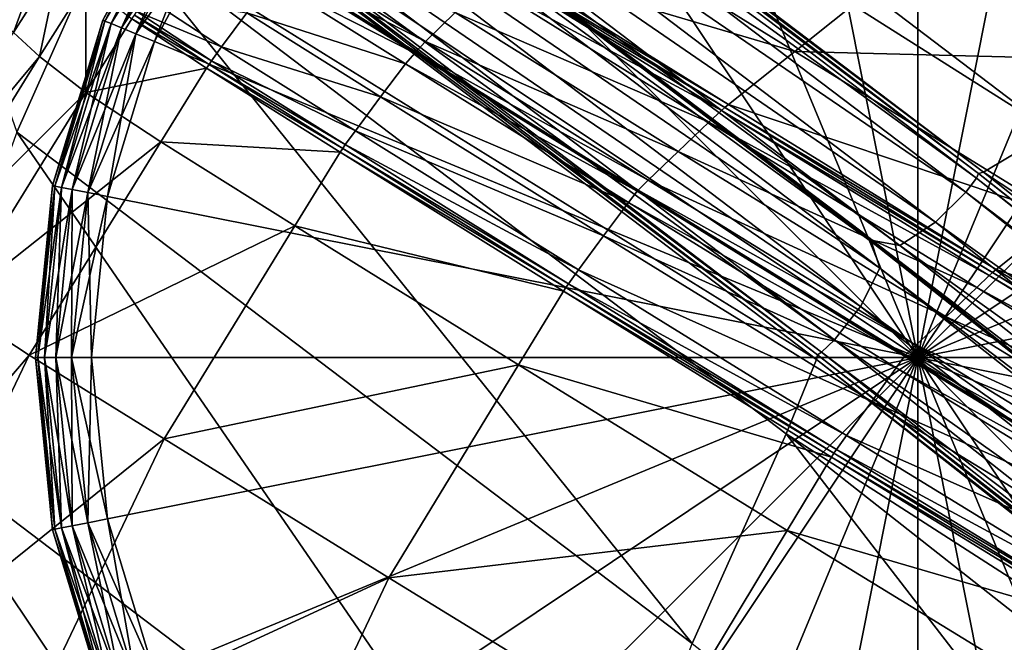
# Model space of a CAD drawing. Header units: millimetres. Extents: x 2387 to 13955, y -4964 to 364.
# Tile 926 of 1056: x 4483 to 4524, y 174 to 199. Entities that reach past the tile are written whole.
import ezdxf

# ---------------------------------------------------------------- set-up
doc = ezdxf.new("R2010")
doc.units = ezdxf.units.MM
doc.header["$MEASUREMENT"] = 0
doc.layers.add('Predefinito', color=7, linetype='Continuous', true_color=0x000000)

# ---------------------------------------------------------------- blocks, each defined once
blk = doc.blocks.new('Blocco 08')
at = {"layer": 'Predefinito'}
for points in [[(-412.093, -87.426, 608.329), (-440.015, -66.204, 730.512), (-442.827, -67.959, 730.401)], [(-440.015, -66.204, 730.512), (-412.093, -87.426, 608.329), (-404.108, -82.313, 608.412)], [(-415.125, -89.174, 608.239), (-443.024, -68.016, 730.372), (-443.107, -68.204, 730.392)], [(-414.925, -89.12, 608.263), (-442.827, -67.959, 730.401), (-443.024, -68.016, 730.372)], [(-443.024, -68.016, 730.372), (-415.125, -89.174, 608.239), (-414.925, -89.12, 608.263)], [(-442.827, -67.959, 730.401), (-414.925, -89.12, 608.263), (-412.093, -87.426, 608.329)], [(-415.21, -89.363, 608.259), (-443.107, -68.204, 730.392), (-443.534, -68.784, 730.414)], [(-443.107, -68.204, 730.392), (-415.21, -89.363, 608.259), (-415.125, -89.174, 608.239)], [(-415.645, -89.942, 608.284), (-443.534, -68.784, 730.414), (-444.768, -70.019, 730.387)], [(-443.534, -68.784, 730.414), (-415.645, -89.942, 608.284), (-415.21, -89.363, 608.259)], [(-416.895, -91.17, 608.276), (-444.768, -70.019, 730.387), (-446.229, -70.999, 730.255)], [(-444.768, -70.019, 730.387), (-416.895, -91.17, 608.276), (-415.645, -89.942, 608.284)], [(-419.488, -91.932, 607.928), (-447.339, -70.814, 729.963), (-447.817, -70.442, 729.777)], [(-447.817, -70.442, 729.777), (-419.965, -91.549, 607.766), (-419.488, -91.932, 607.928)], [(-419.965, -91.549, 607.766), (-447.817, -70.442, 729.777), (-447.379, -70.86, 729.96)], [(-419.528, -91.977, 607.927), (-447.379, -70.86, 729.96), (-447.036, -71.928, 730.227)], [(-447.379, -70.86, 729.96), (-419.528, -91.977, 607.927), (-419.965, -91.549, 607.766)], [(-447.339, -70.814, 729.963), (-419.488, -91.932, 607.928), (-418.372, -92.136, 608.176)], [(-418.372, -92.136, 608.176), (-446.229, -70.999, 730.255), (-447.339, -70.814, 729.963)], [(-446.229, -70.999, 730.255), (-418.372, -92.136, 608.176), (-416.895, -91.17, 608.276)], [(-454.701, -87.463, 730.029), (-450.834, -78.779, 730.154), (-460.267, -71.587, 775.27)], [(-419.194, -93.059, 608.164), (-447.036, -71.928, 730.227), (-447.802, -73.51, 730.283)], [(-447.036, -71.928, 730.227), (-419.194, -93.059, 608.164), (-419.528, -91.977, 607.927)], [(-419.982, -94.638, 608.227), (-447.802, -73.51, 730.283), (-448.854, -74.903, 730.233)], [(-447.802, -73.51, 730.283), (-419.982, -94.638, 608.227), (-419.194, -93.059, 608.164)], [(-421.058, -96.022, 608.199), (-448.854, -74.903, 730.233), (-449.371, -75.408, 730.181)], [(-448.854, -74.903, 730.233), (-421.058, -96.022, 608.199), (-419.982, -94.638, 608.227)], [(-421.79, -96.831, 608.155), (-449.574, -75.719, 730.173), (-450.834, -78.779, 730.154)], [(-421.76, -96.628, 608.134), (-449.545, -75.517, 730.151), (-449.574, -75.719, 730.173)], [(-449.574, -75.719, 730.173), (-421.79, -96.831, 608.155), (-421.76, -96.628, 608.134)], [(-421.583, -96.522, 608.159), (-449.371, -75.408, 730.181), (-449.545, -75.517, 730.151)], [(-449.545, -75.517, 730.151), (-421.76, -96.628, 608.134), (-421.583, -96.522, 608.159)], [(-449.371, -75.408, 730.181), (-421.583, -96.522, 608.159), (-421.058, -96.022, 608.199)], [(-392.018, -77.171, 12.515), (-403.768, -84.622, 12.497), (-414.803, -77.837, 12.477)], [(-414.803, -77.837, 12.477), (-422.692, -84.142, 12.391), (-431.874, -78.443, 12.295)], [(-422.692, -84.142, 12.391), (-414.803, -77.837, 12.477), (-403.768, -84.622, 12.497)], [(-434.595, -80.618, 12.36), (-431.874, -78.443, 12.295), (-422.692, -84.142, 12.391)], [(-450.834, -78.779, 730.154), (-454.701, -87.463, 730.029), (-426.91, -108.522, 608.139)], [(-426.91, -108.522, 608.139), (-423.046, -99.88, 608.167), (-450.834, -78.779, 730.154)], [(-450.834, -78.779, 730.154), (-423.046, -99.88, 608.167), (-421.79, -96.831, 608.155)], [(-454.844, -83.37, 12.524), (-455.446, -82.816, 12.854), (-453.536, -79.797, 13.042)], [(-453.536, -79.797, 13.042), (-452.933, -80.351, 12.708), (-454.844, -83.37, 12.524)], [(-453.771, -84.355, 12.187), (-454.844, -83.37, 12.524), (-452.933, -80.351, 12.708)], [(-452.933, -80.351, 12.708), (-451.869, -81.333, 12.372), (-453.771, -84.355, 12.187)], [(-443.768, -80.731, 13.276), (-443.395, -80.284, 12.339), (-437.894, -83.727, 12.415)], [(-436.67, -82.545, 12.133), (-437.894, -83.727, 12.415), (-443.395, -80.284, 12.339)], [(-434.739, -80.744, 12.443), (-434.595, -80.618, 12.36), (-425.418, -86.321, 12.469)], [(-422.692, -84.142, 12.391), (-425.418, -86.321, 12.469), (-434.595, -80.618, 12.36)], [(-444.214, -81.205, 12.313), (-443.808, -80.776, 13.276), (-438.321, -84.208, 13.353)], [(-443.808, -80.776, 13.276), (-443.753, -80.782, 13.907), (-438.274, -84.206, 13.985)], [(-438.274, -84.206, 13.985), (-438.321, -84.208, 13.353), (-443.808, -80.776, 13.276)], [(-437.894, -83.727, 12.415), (-438.28, -84.163, 13.353), (-443.768, -80.731, 13.276)], [(-443.753, -80.782, 13.907), (-443.768, -80.731, 13.276), (-438.28, -84.163, 13.353)], [(-438.28, -84.163, 13.353), (-438.274, -84.206, 13.985), (-443.753, -80.782, 13.907)], [(-435.402, -81.349, 12.21), (-434.883, -80.868, 12.353), (-425.706, -86.572, 12.464)], [(-434.883, -80.868, 12.353), (-434.739, -80.744, 12.443), (-425.564, -86.445, 12.554)], [(-425.564, -86.445, 12.554), (-425.706, -86.572, 12.464), (-434.883, -80.868, 12.353)], [(-425.418, -86.321, 12.469), (-425.564, -86.445, 12.554), (-434.739, -80.744, 12.443)], [(-451.87, -85.834, 11.945), (-453.771, -84.355, 12.187), (-451.869, -81.333, 12.372)], [(-451.869, -81.333, 12.372), (-449.981, -82.807, 12.132), (-451.87, -85.834, 11.945)], [(-445.247, -82.557, 11.967), (-444.214, -81.205, 12.313), (-438.712, -84.649, 12.394)], [(-438.321, -84.208, 13.353), (-438.712, -84.649, 12.394), (-444.214, -81.205, 12.313)], [(-436.67, -82.545, 12.133), (-435.402, -81.349, 12.21), (-426.222, -87.057, 12.323)], [(-425.706, -86.572, 12.464), (-426.222, -87.057, 12.323), (-435.402, -81.349, 12.21)], [(-449.771, -82.499, 12.139), (-449.365, -81.925, 12.024), (-446.283, -83.957, 11.977)], [(-445.247, -82.557, 11.967), (-446.283, -83.957, 11.977), (-449.365, -81.925, 12.024)], [(-449.981, -82.807, 12.132), (-449.871, -82.656, 12.221), (-446.797, -84.683, 12.18)], [(-449.871, -82.656, 12.221), (-449.771, -82.499, 12.139), (-446.695, -84.528, 12.096)], [(-446.695, -84.528, 12.096), (-446.797, -84.683, 12.18), (-449.871, -82.656, 12.221)], [(-446.283, -83.957, 11.977), (-446.695, -84.528, 12.096), (-449.771, -82.499, 12.139)], [(-446.283, -83.957, 11.977), (-445.247, -82.557, 11.967), (-439.74, -86.008, 12.047)], [(-438.712, -84.649, 12.394), (-439.74, -86.008, 12.047), (-445.247, -82.557, 11.967)], [(-437.894, -83.727, 12.415), (-436.67, -82.545, 12.133), (-427.489, -88.258, 12.253)], [(-426.222, -87.057, 12.323), (-427.489, -88.258, 12.253), (-436.67, -82.545, 12.133)], [(-451.87, -85.834, 11.945), (-449.981, -82.807, 12.132), (-446.904, -84.837, 12.09)], [(-446.797, -84.683, 12.18), (-446.904, -84.837, 12.09), (-449.981, -82.807, 12.132)], [(-460.281, -92.161, 12.348), (-454.844, -83.37, 12.524), (-453.771, -84.355, 12.187)], [(-438.28, -84.163, 13.353), (-437.894, -83.727, 12.415), (-428.72, -89.437, 12.542)], [(-427.489, -88.258, 12.253), (-428.72, -89.437, 12.542), (-437.894, -83.727, 12.415)], [(-446.695, -84.528, 12.096), (-446.283, -83.957, 11.977), (-440.775, -87.41, 12.063)], [(-439.74, -86.008, 12.047), (-440.775, -87.41, 12.063), (-446.283, -83.957, 11.977)], [(-438.712, -84.649, 12.394), (-438.321, -84.208, 13.353), (-429.17, -89.899, 13.482)], [(-438.321, -84.208, 13.353), (-438.274, -84.206, 13.985), (-429.138, -89.885, 14.115)], [(-429.138, -89.885, 14.115), (-429.17, -89.899, 13.482), (-438.321, -84.208, 13.353)], [(-438.274, -84.206, 13.985), (-438.28, -84.163, 13.353), (-429.13, -89.854, 13.482)], [(-428.72, -89.437, 12.542), (-429.13, -89.854, 13.482), (-438.28, -84.163, 13.353)], [(-429.13, -89.854, 13.482), (-429.138, -89.885, 14.115), (-438.274, -84.206, 13.985)], [(-425.418, -86.321, 12.469), (-422.692, -84.142, 12.391), (-411.665, -90.938, 12.469)], [(-403.768, -84.622, 12.497), (-411.665, -90.938, 12.469), (-422.692, -84.142, 12.391)], [(-453.771, -84.355, 12.187), (-459.203, -93.143, 12.014), (-460.281, -92.161, 12.348)], [(-459.203, -93.143, 12.014), (-453.771, -84.355, 12.187), (-451.87, -85.834, 11.945)], [(-446.904, -84.837, 12.09), (-446.797, -84.683, 12.18), (-441.291, -88.135, 12.267)], [(-446.797, -84.683, 12.18), (-446.695, -84.528, 12.096), (-441.188, -87.981, 12.183)], [(-441.188, -87.981, 12.183), (-441.291, -88.135, 12.267), (-446.797, -84.683, 12.18)], [(-440.775, -87.41, 12.063), (-441.188, -87.981, 12.183), (-446.695, -84.528, 12.096)], [(-439.74, -86.008, 12.047), (-438.712, -84.649, 12.394), (-429.537, -90.361, 12.525)], [(-429.17, -89.899, 13.482), (-429.537, -90.361, 12.525), (-438.712, -84.649, 12.394)], [(-446.904, -84.837, 12.09), (-448.784, -87.866, 11.904), (-451.87, -85.834, 11.945)], [(-448.784, -87.866, 11.904), (-446.904, -84.837, 12.09), (-441.396, -88.29, 12.178)], [(-441.291, -88.135, 12.267), (-441.396, -88.29, 12.178), (-446.904, -84.837, 12.09)], [(-451.87, -85.834, 11.945), (-457.294, -94.614, 11.779), (-459.203, -93.143, 12.014)], [(-457.294, -94.614, 11.779), (-451.87, -85.834, 11.945), (-448.784, -87.866, 11.904)], [(-440.775, -87.41, 12.063), (-439.74, -86.008, 12.047), (-430.555, -91.73, 12.186)], [(-429.537, -90.361, 12.525), (-430.555, -91.73, 12.186), (-439.74, -86.008, 12.047)], [(-426.222, -87.057, 12.323), (-425.706, -86.572, 12.464), (-414.686, -93.371, 12.564)], [(-425.706, -86.572, 12.464), (-425.564, -86.445, 12.554), (-414.546, -93.241, 12.653)], [(-414.546, -93.241, 12.653), (-414.686, -93.371, 12.564), (-425.706, -86.572, 12.464)], [(-425.564, -86.445, 12.554), (-425.418, -86.321, 12.469), (-414.398, -93.119, 12.568)], [(-414.398, -93.119, 12.568), (-414.546, -93.241, 12.653), (-425.564, -86.445, 12.554)], [(-411.665, -90.938, 12.469), (-414.398, -93.119, 12.568), (-425.418, -86.321, 12.469)], [(-427.489, -88.258, 12.253), (-426.222, -87.057, 12.323), (-415.199, -93.861, 12.427)], [(-414.686, -93.371, 12.564), (-415.199, -93.861, 12.427), (-426.222, -87.057, 12.323)], [(-454.701, -87.463, 730.029), (-459.285, -100.095, 729.957), (-431.597, -121.1, 608.168)], [(-431.597, -121.1, 608.168), (-426.91, -108.522, 608.139), (-454.701, -87.463, 730.029)], [(-441.188, -87.981, 12.183), (-440.775, -87.41, 12.063), (-431.589, -93.136, 12.207)], [(-430.555, -91.73, 12.186), (-431.589, -93.136, 12.207), (-440.775, -87.41, 12.063)], [(-385.683, -108.417, 485.869), (-412.093, -87.426, 608.329), (-414.925, -89.12, 608.263)], [(-448.784, -87.866, 11.904), (-454.194, -96.641, 11.744), (-457.294, -94.614, 11.779)], [(-454.194, -96.641, 11.744), (-448.784, -87.866, 11.904), (-443.266, -91.319, 11.997)], [(-441.396, -88.29, 12.178), (-443.266, -91.319, 11.997), (-448.784, -87.866, 11.904)], [(-443.266, -91.319, 11.997), (-441.396, -88.29, 12.178), (-432.212, -94.016, 12.325)], [(-441.396, -88.29, 12.178), (-441.291, -88.135, 12.267), (-432.109, -93.859, 12.414)], [(-432.109, -93.859, 12.414), (-432.212, -94.016, 12.325), (-441.396, -88.29, 12.178)], [(-441.291, -88.135, 12.267), (-441.188, -87.981, 12.183), (-432.004, -93.706, 12.329)], [(-432.004, -93.706, 12.329), (-432.109, -93.859, 12.414), (-441.291, -88.135, 12.267)], [(-431.589, -93.136, 12.207), (-432.004, -93.706, 12.329), (-441.188, -87.981, 12.183)], [(-428.72, -89.437, 12.542), (-427.489, -88.258, 12.253), (-416.464, -95.067, 12.367)], [(-415.199, -93.861, 12.427), (-416.464, -95.067, 12.367), (-427.489, -88.258, 12.253)], [(-388.479, -110.141, 485.858), (-414.925, -89.12, 608.263), (-415.125, -89.174, 608.239)], [(-414.925, -89.12, 608.263), (-388.479, -110.141, 485.858), (-385.683, -108.417, 485.869)], [(-429.13, -89.854, 13.482), (-428.72, -89.437, 12.542), (-417.703, -96.241, 12.667)], [(-416.464, -95.067, 12.367), (-417.703, -96.241, 12.667), (-428.72, -89.437, 12.542)], [(-388.757, -110.382, 485.859), (-415.21, -89.363, 608.259), (-415.645, -89.942, 608.284)], [(-388.676, -110.194, 485.842), (-415.125, -89.174, 608.239), (-415.21, -89.363, 608.259)], [(-415.21, -89.363, 608.259), (-388.757, -110.382, 485.859), (-388.676, -110.194, 485.842)], [(-415.125, -89.174, 608.239), (-388.676, -110.194, 485.842), (-388.479, -110.141, 485.858)], [(-429.537, -90.361, 12.525), (-429.17, -89.899, 13.482), (-418.178, -96.683, 13.609)], [(-429.17, -89.899, 13.482), (-429.138, -89.885, 14.115), (-418.164, -96.654, 14.241)], [(-418.164, -96.654, 14.241), (-418.178, -96.683, 13.609), (-429.17, -89.899, 13.482)], [(-429.138, -89.885, 14.115), (-429.13, -89.854, 13.482), (-418.138, -96.638, 13.609)], [(-418.138, -96.638, 13.609), (-418.164, -96.654, 14.241), (-429.138, -89.885, 14.115)], [(-417.703, -96.241, 12.667), (-418.138, -96.638, 13.609), (-429.13, -89.854, 13.482)], [(-389.179, -110.96, 485.885), (-415.645, -89.942, 608.284), (-416.895, -91.17, 608.276)], [(-415.645, -89.942, 608.284), (-389.179, -110.96, 485.885), (-388.757, -110.382, 485.859)], [(-430.555, -91.73, 12.186), (-429.537, -90.361, 12.525), (-418.518, -97.169, 12.655)], [(-418.178, -96.683, 13.609), (-418.518, -97.169, 12.655), (-429.537, -90.361, 12.525)], [(-390.399, -112.181, 485.898), (-416.895, -91.17, 608.276), (-418.372, -92.136, 608.176)], [(-416.895, -91.17, 608.276), (-390.399, -112.181, 485.898), (-389.179, -110.96, 485.885)], [(-414.398, -93.119, 12.568), (-411.665, -90.938, 12.469), (-400.629, -97.702, 12.486)], [(-443.266, -91.319, 11.997), (-448.649, -100.091, 11.849), (-454.194, -96.641, 11.744)], [(-448.649, -100.091, 11.849), (-443.266, -91.319, 11.997), (-434.063, -97.047, 12.156)], [(-432.212, -94.016, 12.325), (-434.063, -97.047, 12.156), (-443.266, -91.319, 11.997)], [(-392.981, -112.925, 485.661), (-419.488, -91.932, 607.928), (-419.965, -91.549, 607.766)], [(-419.965, -91.549, 607.766), (-393.471, -112.537, 485.539), (-392.981, -112.925, 485.661)], [(-393.471, -112.537, 485.539), (-419.965, -91.549, 607.766), (-419.528, -91.977, 607.927)], [(-431.589, -93.136, 12.207), (-430.555, -91.73, 12.186), (-419.524, -98.551, 12.324)], [(-418.518, -97.169, 12.655), (-419.524, -98.551, 12.324), (-430.555, -91.73, 12.186)], [(-393.021, -112.969, 485.661), (-419.528, -91.977, 607.927), (-419.194, -93.059, 608.164)], [(-419.528, -91.977, 607.927), (-393.021, -112.969, 485.661), (-393.471, -112.537, 485.539)], [(-419.488, -91.932, 607.928), (-392.981, -112.925, 485.661), (-391.856, -113.138, 485.841)], [(-391.856, -113.138, 485.841), (-418.372, -92.136, 608.176), (-419.488, -91.932, 607.928)], [(-418.372, -92.136, 608.176), (-391.856, -113.138, 485.841), (-390.399, -112.181, 485.898)], [(-432.004, -93.706, 12.329), (-431.589, -93.136, 12.207), (-420.555, -99.961, 12.353)], [(-419.524, -98.551, 12.324), (-420.555, -99.961, 12.353), (-431.589, -93.136, 12.207)], [(-392.657, -114.057, 485.844), (-419.194, -93.059, 608.164), (-419.982, -94.638, 608.227)], [(-419.194, -93.059, 608.164), (-392.657, -114.057, 485.844), (-393.021, -112.969, 485.661)], [(-414.546, -93.241, 12.653), (-414.398, -93.119, 12.568), (-403.366, -99.881, 12.605)], [(-400.629, -97.702, 12.486), (-403.366, -99.881, 12.605), (-414.398, -93.119, 12.568)], [(-415.199, -93.861, 12.427), (-414.686, -93.371, 12.564), (-403.654, -100.133, 12.604)], [(-414.686, -93.371, 12.564), (-414.546, -93.241, 12.653), (-403.517, -100, 12.692)], [(-403.517, -100, 12.692), (-403.654, -100.133, 12.604), (-414.686, -93.371, 12.564)], [(-403.366, -99.881, 12.605), (-403.517, -100, 12.692), (-414.546, -93.241, 12.653)], [(-434.063, -97.047, 12.156), (-432.212, -94.016, 12.325), (-421.18, -100.841, 12.475)], [(-432.212, -94.016, 12.325), (-432.109, -93.859, 12.414), (-421.08, -100.682, 12.564)], [(-421.08, -100.682, 12.564), (-421.18, -100.841, 12.475), (-432.212, -94.016, 12.325)], [(-432.109, -93.859, 12.414), (-432.004, -93.706, 12.329), (-420.972, -100.53, 12.478)], [(-420.972, -100.53, 12.478), (-421.08, -100.682, 12.564), (-432.109, -93.859, 12.414)], [(-420.555, -99.961, 12.353), (-420.972, -100.53, 12.478), (-432.004, -93.706, 12.329)], [(-416.464, -95.067, 12.367), (-415.199, -93.861, 12.427), (-404.163, -100.627, 12.47)], [(-403.654, -100.133, 12.604), (-404.163, -100.627, 12.47), (-415.199, -93.861, 12.427)], [(-463.452, -107.48, 11.761), (-457.294, -94.614, 11.779), (-454.194, -96.641, 11.744)], [(-393.406, -115.633, 485.908), (-419.982, -94.638, 608.227), (-421.058, -96.022, 608.199)], [(-419.982, -94.638, 608.227), (-393.406, -115.633, 485.908), (-392.657, -114.057, 485.844)], [(-417.703, -96.241, 12.667), (-416.464, -95.067, 12.367), (-405.426, -101.835, 12.42)], [(-404.163, -100.627, 12.47), (-405.426, -101.835, 12.42), (-416.464, -95.067, 12.367)], [(-394.449, -117.01, 485.903), (-421.058, -96.022, 608.199), (-421.583, -96.522, 608.159)], [(-421.058, -96.022, 608.199), (-394.449, -117.01, 485.903), (-393.406, -115.633, 485.908)], [(-418.138, -96.638, 13.609), (-417.703, -96.241, 12.667), (-406.673, -103.004, 12.729)], [(-405.426, -101.835, 12.42), (-406.673, -103.004, 12.729), (-417.703, -96.241, 12.667)], [(-454.194, -96.641, 11.744), (-460.336, -109.493, 11.73), (-463.452, -107.48, 11.761)], [(-460.336, -109.493, 11.73), (-454.194, -96.641, 11.744), (-448.649, -100.091, 11.849)], [(-395.162, -117.815, 485.88), (-421.79, -96.831, 608.155), (-423.046, -99.88, 608.167)], [(-395.137, -117.611, 485.863), (-421.76, -96.628, 608.134), (-421.79, -96.831, 608.155)], [(-421.79, -96.831, 608.155), (-395.162, -117.815, 485.88), (-395.137, -117.611, 485.863)], [(-394.963, -117.506, 485.879), (-421.583, -96.522, 608.159), (-421.76, -96.628, 608.134)], [(-421.76, -96.628, 608.134), (-395.137, -117.611, 485.863), (-394.963, -117.506, 485.879)], [(-421.583, -96.522, 608.159), (-394.963, -117.506, 485.879), (-394.449, -117.01, 485.903)], [(-418.518, -97.169, 12.655), (-418.178, -96.683, 13.609), (-407.174, -103.426, 13.675)], [(-418.178, -96.683, 13.609), (-418.164, -96.654, 14.241), (-407.177, -103.382, 14.307)], [(-407.177, -103.382, 14.307), (-407.174, -103.426, 13.675), (-418.178, -96.683, 13.609)], [(-418.164, -96.654, 14.241), (-418.138, -96.638, 13.609), (-407.133, -103.381, 13.675)], [(-407.133, -103.381, 13.675), (-407.177, -103.382, 14.307), (-418.164, -96.654, 14.241)], [(-406.673, -103.004, 12.729), (-407.133, -103.381, 13.675), (-418.138, -96.638, 13.609)], [(-434.063, -97.047, 12.156), (-439.401, -105.815, 12.033), (-448.649, -100.091, 11.849)], [(-439.401, -105.815, 12.033), (-434.063, -97.047, 12.156), (-423.009, -103.873, 12.321)], [(-421.18, -100.841, 12.475), (-423.009, -103.873, 12.321), (-434.063, -97.047, 12.156)], [(-419.524, -98.551, 12.324), (-418.518, -97.169, 12.655), (-407.486, -103.935, 12.723)], [(-407.174, -103.426, 13.675), (-407.486, -103.935, 12.723), (-418.518, -97.169, 12.655)], [(-420.555, -99.961, 12.353), (-419.524, -98.551, 12.324), (-408.479, -105.327, 12.401)], [(-407.486, -103.935, 12.723), (-408.479, -105.327, 12.401), (-419.524, -98.551, 12.324)], [(-448.649, -100.091, 11.849), (-454.756, -112.928, 11.842), (-460.336, -109.493, 11.73)], [(-454.756, -112.928, 11.842), (-448.649, -100.091, 11.849), (-439.401, -105.815, 12.033)], [(-423.046, -99.88, 608.167), (-426.91, -108.522, 608.139), (-400.215, -129.476, 485.959)], [(-400.215, -129.476, 485.959), (-396.399, -120.857, 485.912), (-423.046, -99.88, 608.167)], [(-423.046, -99.88, 608.167), (-396.399, -120.857, 485.912), (-395.162, -117.815, 485.88)], [(-420.972, -100.53, 12.478), (-420.555, -99.961, 12.353), (-409.507, -106.739, 12.438)], [(-408.479, -105.327, 12.401), (-409.507, -106.739, 12.438), (-420.555, -99.961, 12.353)], [(-459.285, -100.095, 729.957), (-462.729, -114.997, 730.063), (-435.301, -135.959, 608.306)], [(-435.301, -135.959, 608.306), (-431.597, -121.1, 608.168), (-459.285, -100.095, 729.957)], [(-423.009, -103.873, 12.321), (-421.18, -100.841, 12.475), (-410.134, -107.62, 12.565)], [(-421.18, -100.841, 12.475), (-421.08, -100.682, 12.564), (-410.037, -107.459, 12.652)], [(-410.037, -107.459, 12.652), (-410.134, -107.62, 12.565), (-421.18, -100.841, 12.475)], [(-421.08, -100.682, 12.564), (-420.972, -100.53, 12.478), (-409.927, -107.308, 12.566)], [(-409.927, -107.308, 12.566), (-410.037, -107.459, 12.652), (-421.08, -100.682, 12.564)], [(-409.507, -106.739, 12.438), (-409.927, -107.308, 12.566), (-420.972, -100.53, 12.478)], [(-423.009, -103.873, 12.321), (-428.289, -112.636, 12.236), (-439.401, -105.815, 12.033)], [(-428.289, -112.636, 12.236), (-423.009, -103.873, 12.321), (-411.94, -110.65, 12.425)], [(-410.134, -107.62, 12.565), (-411.94, -110.65, 12.425), (-423.009, -103.873, 12.321)], [(-439.401, -105.815, 12.033), (-445.449, -118.629, 12.046), (-454.756, -112.928, 11.842)], [(-445.449, -118.629, 12.046), (-439.401, -105.815, 12.033), (-428.289, -112.636, 12.236)]]:
    blk.add_3dface(points, dxfattribs=at)

msp = doc.modelspace()

# ---------------------------------------------------------------- linework, layer by layer
at = {"layer": 'Predefinito'}
for points in [[(4513.388, 218.763), (4520.022, 219.416), (4520.022, 185.413)], [(4520.022, 219.416, 12), (4513.388, 218.763, 12), (4520.022, 185.413, 12)], [(4520.022, 219.416), (4526.655, 218.763), (4520.022, 185.413)], [(4526.655, 218.763, 12), (4520.022, 219.416, 12), (4520.022, 185.413, 12)], [(4507.009, 216.828), (4513.388, 218.763), (4520.022, 185.413)], [(4513.388, 218.763, 12), (4507.009, 216.828, 12), (4520.022, 185.413, 12)], [(4526.655, 218.763), (4533.034, 216.828), (4520.022, 185.413)], [(4533.034, 216.828, 12), (4526.655, 218.763, 12), (4520.022, 185.413, 12)], [(4501.13, 213.686), (4507.009, 216.828), (4520.022, 185.413)], [(4507.009, 216.828, 12), (4501.13, 213.686, 12), (4520.022, 185.413, 12)], [(4533.034, 216.828), (4538.913, 213.686), (4520.022, 185.413)], [(4538.913, 213.686, 12), (4533.034, 216.828, 12), (4520.022, 185.413, 12)], [(4495.977, 209.457), (4501.13, 213.686), (4520.022, 185.413)], [(4501.13, 213.686, 12), (4495.977, 209.457, 12), (4520.022, 185.413, 12)], [(4538.913, 213.686), (4544.066, 209.457), (4520.022, 185.413)], [(4544.066, 209.457, 12), (4538.913, 213.686, 12), (4520.022, 185.413, 12)], [(4491.749, 204.304), (4495.977, 209.457), (4520.022, 185.413)], [(4495.977, 209.457, 12), (4491.749, 204.304, 12), (4520.022, 185.413, 12)], [(4544.066, 209.457), (4548.295, 204.304), (4520.022, 185.413)], [(4548.295, 204.304, 12), (4544.066, 209.457, 12), (4520.022, 185.413, 12)], [(4489.834, 205.584, 2), (4486.478, 199.307, 2), (4486.478, 199.307, 6)], [(4486.478, 199.307, 6), (4489.834, 205.584, 6), (4489.834, 205.584, 2)], [(4489.834, 205.584, 6), (4486.478, 199.307, 6), (4486.478, 199.307, 10)], [(4486.478, 199.307, 10), (4489.834, 205.584, 10), (4489.834, 205.584, 6)], [(4486.564, 199.271, 1.28), (4486.478, 199.307, 2), (4489.834, 205.584, 2)], [(4489.91, 205.532, 10.72), (4489.834, 205.584, 10), (4486.478, 199.307, 10)], [(4486.478, 199.307, 10), (4486.564, 199.271, 10.72), (4489.91, 205.532, 10.72)], [(4489.834, 205.584, 2), (4489.91, 205.532, 1.28), (4486.564, 199.271, 1.28)], [(4486.819, 199.166, 0.72), (4486.564, 199.271, 1.28), (4489.91, 205.532, 1.28)], [(4490.14, 205.379, 11.28), (4489.91, 205.532, 10.72), (4486.564, 199.271, 10.72)], [(4489.91, 205.532, 1.28), (4490.14, 205.379, 0.72), (4486.819, 199.166, 0.72)], [(4486.564, 199.271, 10.72), (4486.819, 199.166, 11.28), (4490.14, 205.379, 11.28)], [(4487.244, 198.989, 0.32), (4486.819, 199.166, 0.72), (4490.14, 205.379, 0.72)], [(4490.523, 205.123, 11.68), (4490.14, 205.379, 11.28), (4486.819, 199.166, 11.28)], [(4486.819, 199.166, 11.28), (4487.244, 198.989, 11.68), (4490.523, 205.123, 11.68)], [(4490.14, 205.379, 0.72), (4490.523, 205.123, 0.32), (4487.244, 198.989, 0.32)], [(4487.84, 198.743, 0.08), (4487.244, 198.989, 0.32), (4490.523, 205.123, 0.32)], [(4491.059, 204.765, 11.92), (4490.523, 205.123, 11.68), (4487.244, 198.989, 11.68)], [(4490.523, 205.123, 0.32), (4491.059, 204.765, 0.08), (4487.84, 198.743, 0.08)], [(4487.244, 198.989, 11.68), (4487.84, 198.743, 11.92), (4491.059, 204.765, 11.92)], [(4488.606, 198.425), (4487.84, 198.743, 0.08), (4491.059, 204.765, 0.08)], [(4491.749, 204.304, 12), (4491.059, 204.765, 11.92), (4487.84, 198.743, 11.92)], [(4491.059, 204.765, 0.08), (4491.749, 204.304), (4488.606, 198.425)], [(4487.84, 198.743, 11.92), (4488.606, 198.425, 12), (4491.749, 204.304, 12)], [(4488.606, 198.425), (4491.749, 204.304), (4520.022, 185.413)], [(4491.749, 204.304, 12), (4488.606, 198.425, 12), (4520.022, 185.413, 12)], [(4548.295, 204.304), (4551.437, 198.425), (4520.022, 185.413)], [(4551.437, 198.425, 12), (4548.295, 204.304, 12), (4520.022, 185.413, 12)], [(4486.478, 199.307, 2), (4484.412, 192.496, 2), (4484.412, 192.496, 6)], [(4484.412, 192.496, 6), (4486.478, 199.307, 6), (4486.478, 199.307, 2)], [(4486.478, 199.307, 6), (4484.412, 192.496, 6), (4484.412, 192.496, 10)], [(4484.412, 192.496, 10), (4486.478, 199.307, 10), (4486.478, 199.307, 6)], [(4484.503, 192.478, 1.28), (4484.412, 192.496, 2), (4486.478, 199.307, 2)], [(4486.564, 199.271, 10.72), (4486.478, 199.307, 10), (4484.412, 192.496, 10)], [(4484.412, 192.496, 10), (4484.503, 192.478, 10.72), (4486.564, 199.271, 10.72)], [(4486.478, 199.307, 2), (4486.564, 199.271, 1.28), (4484.503, 192.478, 1.28)], [(4484.774, 192.424, 0.72), (4484.503, 192.478, 1.28), (4486.564, 199.271, 1.28)], [(4486.819, 199.166, 11.28), (4486.564, 199.271, 10.72), (4484.503, 192.478, 10.72)], [(4484.503, 192.478, 10.72), (4484.774, 192.424, 11.28), (4486.819, 199.166, 11.28)], [(4486.564, 199.271, 1.28), (4486.819, 199.166, 0.72), (4484.774, 192.424, 0.72)], [(4485.226, 192.334, 0.32), (4484.774, 192.424, 0.72), (4486.819, 199.166, 0.72)], [(4487.244, 198.989, 11.68), (4486.819, 199.166, 11.28), (4484.774, 192.424, 11.28)], [(4484.774, 192.424, 11.28), (4485.226, 192.334, 11.68), (4487.244, 198.989, 11.68)], [(4486.819, 199.166, 0.72), (4487.244, 198.989, 0.32), (4485.226, 192.334, 0.32)], [(4485.858, 192.208, 0.08), (4485.226, 192.334, 0.32), (4487.244, 198.989, 0.32)], [(4487.84, 198.743, 11.92), (4487.244, 198.989, 11.68), (4485.226, 192.334, 11.68)], [(4487.244, 198.989, 0.32), (4487.84, 198.743, 0.08), (4485.858, 192.208, 0.08)], [(4485.226, 192.334, 11.68), (4485.858, 192.208, 11.92), (4487.84, 198.743, 11.92)], [(4486.671, 192.046), (4485.858, 192.208, 0.08), (4487.84, 198.743, 0.08)], [(4488.606, 198.425, 12), (4487.84, 198.743, 11.92), (4485.858, 192.208, 11.92)], [(4487.84, 198.743, 0.08), (4488.606, 198.425), (4486.671, 192.046)], [(4485.858, 192.208, 11.92), (4486.671, 192.046, 12), (4488.606, 198.425, 12)], [(4486.671, 192.046), (4488.606, 198.425), (4520.022, 185.413)], [(4488.606, 198.425, 12), (4486.671, 192.046, 12), (4520.022, 185.413, 12)], [(4551.437, 198.425), (4553.372, 192.046), (4520.022, 185.413)], [(4553.372, 192.046, 12), (4551.437, 198.425, 12), (4520.022, 185.413, 12)], [(4484.412, 192.496, 2), (4483.715, 185.413, 2), (4483.715, 185.413, 6)], [(4483.715, 185.413, 6), (4484.412, 192.496, 6), (4484.412, 192.496, 2)], [(4484.412, 192.496, 6), (4483.715, 185.413, 6), (4483.715, 185.413, 10)], [(4483.715, 185.413, 10), (4484.412, 192.496, 10), (4484.412, 192.496, 6)], [(4483.807, 185.413, 1.28), (4483.715, 185.413, 2), (4484.412, 192.496, 2)], [(4484.503, 192.478, 10.72), (4484.412, 192.496, 10), (4483.715, 185.413, 10)], [(4484.412, 192.496, 2), (4484.503, 192.478, 1.28), (4483.807, 185.413, 1.28)], [(4483.715, 185.413, 10), (4483.807, 185.413, 10.72), (4484.503, 192.478, 10.72)], [(4484.083, 185.413, 0.72), (4483.807, 185.413, 1.28), (4484.503, 192.478, 1.28)], [(4484.774, 192.424, 11.28), (4484.503, 192.478, 10.72), (4483.807, 185.413, 10.72)], [(4483.807, 185.413, 10.72), (4484.083, 185.413, 11.28), (4484.774, 192.424, 11.28)], [(4484.503, 192.478, 1.28), (4484.774, 192.424, 0.72), (4484.083, 185.413, 0.72)], [(4484.544, 185.413, 0.32), (4484.083, 185.413, 0.72), (4484.774, 192.424, 0.72)], [(4485.226, 192.334, 11.68), (4484.774, 192.424, 11.28), (4484.083, 185.413, 11.28)], [(4484.083, 185.413, 11.28), (4484.544, 185.413, 11.68), (4485.226, 192.334, 11.68)], [(4484.774, 192.424, 0.72), (4485.226, 192.334, 0.32), (4484.544, 185.413, 0.32)], [(4485.189, 185.413, 0.08), (4484.544, 185.413, 0.32), (4485.226, 192.334, 0.32)], [(4485.858, 192.208, 11.92), (4485.226, 192.334, 11.68), (4484.544, 185.413, 11.68)], [(4484.544, 185.413, 11.68), (4485.189, 185.413, 11.92), (4485.858, 192.208, 11.92)], [(4485.226, 192.334, 0.32), (4485.858, 192.208, 0.08), (4485.189, 185.413, 0.08)], [(4486.018, 185.413), (4485.189, 185.413, 0.08), (4485.858, 192.208, 0.08)], [(4486.671, 192.046, 12), (4485.858, 192.208, 11.92), (4485.189, 185.413, 11.92)], [(4485.858, 192.208, 0.08), (4486.671, 192.046), (4486.018, 185.413)], [(4485.189, 185.413, 11.92), (4486.018, 185.413, 12), (4486.671, 192.046, 12)], [(4486.018, 185.413), (4486.671, 192.046), (4520.022, 185.413)], [(4486.671, 192.046, 12), (4486.018, 185.413, 12), (4520.022, 185.413, 12)], [(4553.372, 192.046), (4554.025, 185.413), (4520.022, 185.413)], [(4554.025, 185.413, 12), (4553.372, 192.046, 12), (4520.022, 185.413, 12)], [(4483.715, 185.413, 2), (4484.412, 178.329, 2), (4484.412, 178.329, 6)], [(4484.412, 178.329, 6), (4483.715, 185.413, 6), (4483.715, 185.413, 2)], [(4483.715, 185.413, 6), (4484.412, 178.329, 6), (4484.412, 178.329, 10)], [(4484.412, 178.329, 10), (4483.715, 185.413, 10), (4483.715, 185.413, 6)], [(4484.503, 178.347, 1.28), (4484.412, 178.329, 2), (4483.715, 185.413, 2)], [(4483.715, 185.413, 2), (4483.807, 185.413, 1.28), (4484.503, 178.347, 1.28)], [(4483.807, 185.413, 10.72), (4483.715, 185.413, 10), (4484.412, 178.329, 10)], [(4484.412, 178.329, 10), (4484.503, 178.347, 10.72), (4483.807, 185.413, 10.72)], [(4484.774, 178.401, 0.72), (4484.503, 178.347, 1.28), (4483.807, 185.413, 1.28)], [(4483.807, 185.413, 1.28), (4484.083, 185.413, 0.72), (4484.774, 178.401, 0.72)], [(4484.083, 185.413, 11.28), (4483.807, 185.413, 10.72), (4484.503, 178.347, 10.72)], [(4485.226, 178.491, 0.32), (4484.774, 178.401, 0.72), (4484.083, 185.413, 0.72)], [(4484.083, 185.413, 0.72), (4484.544, 185.413, 0.32), (4485.226, 178.491, 0.32)], [(4484.503, 178.347, 10.72), (4484.774, 178.401, 11.28), (4484.083, 185.413, 11.28)], [(4484.544, 185.413, 11.68), (4484.083, 185.413, 11.28), (4484.774, 178.401, 11.28)], [(4485.858, 178.617, 0.08), (4485.226, 178.491, 0.32), (4484.544, 185.413, 0.32)], [(4484.544, 185.413, 0.32), (4485.189, 185.413, 0.08), (4485.858, 178.617, 0.08)], [(4484.774, 178.401, 11.28), (4485.226, 178.491, 11.68), (4484.544, 185.413, 11.68)], [(4485.189, 185.413, 11.92), (4484.544, 185.413, 11.68), (4485.226, 178.491, 11.68)], [(4486.671, 178.779), (4485.858, 178.617, 0.08), (4485.189, 185.413, 0.08)], [(4485.189, 185.413, 0.08), (4486.018, 185.413), (4486.671, 178.779)], [(4485.226, 178.491, 11.68), (4485.858, 178.617, 11.92), (4485.189, 185.413, 11.92)], [(4486.018, 185.413, 12), (4485.189, 185.413, 11.92), (4485.858, 178.617, 11.92)], [(4485.858, 178.617, 11.92), (4486.671, 178.779, 12), (4486.018, 185.413, 12)], [(4486.671, 178.779), (4486.018, 185.413), (4520.022, 185.413)], [(4486.018, 185.413, 12), (4486.671, 178.779, 12), (4520.022, 185.413, 12)], [(4488.606, 172.4), (4486.671, 178.779), (4520.022, 185.413)], [(4486.671, 178.779, 12), (4488.606, 172.4, 12), (4520.022, 185.413, 12)], [(4491.749, 166.521), (4488.606, 172.4), (4520.022, 185.413)], [(4488.606, 172.4, 12), (4491.749, 166.521, 12), (4520.022, 185.413, 12)], [(4495.977, 161.368), (4491.749, 166.521), (4520.022, 185.413)], [(4491.749, 166.521, 12), (4495.977, 161.368, 12), (4520.022, 185.413, 12)], [(4501.13, 157.139), (4495.977, 161.368), (4520.022, 185.413)], [(4495.977, 161.368, 12), (4501.13, 157.139, 12), (4520.022, 185.413, 12)], [(4507.009, 153.997), (4501.13, 157.139), (4520.022, 185.413)], [(4501.13, 157.139, 12), (4507.009, 153.997, 12), (4520.022, 185.413, 12)], [(4513.388, 152.062), (4507.009, 153.997), (4520.022, 185.413)], [(4507.009, 153.997, 12), (4513.388, 152.062, 12), (4520.022, 185.413, 12)], [(4520.022, 151.409), (4513.388, 152.062), (4520.022, 185.413)], [(4513.388, 152.062, 12), (4520.022, 151.409, 12), (4520.022, 185.413, 12)], [(4526.655, 152.062), (4520.022, 151.409), (4520.022, 185.413)], [(4533.034, 153.997), (4526.655, 152.062), (4520.022, 185.413)], [(4538.913, 157.14), (4533.034, 153.997), (4520.022, 185.413)], [(4544.066, 161.368), (4538.913, 157.14), (4520.022, 185.413)], [(4548.295, 166.521), (4544.066, 161.368), (4520.022, 185.413)], [(4551.437, 172.4), (4548.295, 166.521), (4520.022, 185.413)], [(4553.372, 178.779), (4551.437, 172.4), (4520.022, 185.413)], [(4554.025, 185.413), (4553.372, 178.779), (4520.022, 185.413)], [(4520.022, 151.409, 12), (4526.655, 152.062, 12), (4520.022, 185.413, 12)], [(4526.655, 152.062, 12), (4533.034, 153.997, 12), (4520.022, 185.413, 12)], [(4533.034, 153.997, 12), (4538.913, 157.14, 12), (4520.022, 185.413, 12)], [(4538.913, 157.14, 12), (4544.066, 161.368, 12), (4520.022, 185.413, 12)], [(4544.066, 161.368, 12), (4548.295, 166.521, 12), (4520.022, 185.413, 12)], [(4548.295, 166.521, 12), (4551.437, 172.4, 12), (4520.022, 185.413, 12)], [(4551.437, 172.4, 12), (4553.372, 178.779, 12), (4520.022, 185.413, 12)], [(4553.372, 178.779, 12), (4554.025, 185.413, 12), (4520.022, 185.413, 12)], [(4485.858, 178.617, 0.08), (4486.671, 178.779), (4488.606, 172.4)], [(4486.671, 178.779, 12), (4485.858, 178.617, 11.92), (4487.84, 172.083, 11.92)], [(4487.84, 172.083, 11.92), (4488.606, 172.4, 12), (4486.671, 178.779, 12)], [(4484.412, 178.329, 2), (4484.503, 178.347, 1.28), (4486.564, 171.554, 1.28)], [(4484.503, 178.347, 10.72), (4484.412, 178.329, 10), (4486.478, 171.519, 10)], [(4484.412, 178.329, 2), (4486.478, 171.519, 2), (4486.478, 171.519, 6)], [(4486.478, 171.519, 6), (4484.412, 178.329, 6), (4484.412, 178.329, 2)], [(4484.412, 178.329, 6), (4486.478, 171.519, 6), (4486.478, 171.519, 10)], [(4486.478, 171.519, 10), (4484.412, 178.329, 10), (4484.412, 178.329, 6)], [(4486.564, 171.554, 1.28), (4486.478, 171.519, 2), (4484.412, 178.329, 2)], [(4484.503, 178.347, 1.28), (4484.774, 178.401, 0.72), (4486.819, 171.66, 0.72)], [(4484.774, 178.401, 11.28), (4484.503, 178.347, 10.72), (4486.564, 171.554, 10.72)], [(4486.478, 171.519, 10), (4486.564, 171.554, 10.72), (4484.503, 178.347, 10.72)], [(4486.819, 171.66, 0.72), (4486.564, 171.554, 1.28), (4484.503, 178.347, 1.28)], [(4484.774, 178.401, 0.72), (4485.226, 178.491, 0.32), (4487.244, 171.836, 0.32)], [(4485.226, 178.491, 11.68), (4484.774, 178.401, 11.28), (4486.819, 171.66, 11.28)], [(4487.244, 171.836, 0.32), (4486.819, 171.66, 0.72), (4484.774, 178.401, 0.72)], [(4486.564, 171.554, 10.72), (4486.819, 171.66, 11.28), (4484.774, 178.401, 11.28)], [(4485.226, 178.491, 0.32), (4485.858, 178.617, 0.08), (4487.84, 172.083, 0.08)], [(4485.858, 178.617, 11.92), (4485.226, 178.491, 11.68), (4487.244, 171.836, 11.68)], [(4487.84, 172.083, 0.08), (4487.244, 171.836, 0.32), (4485.226, 178.491, 0.32)], [(4486.819, 171.66, 11.28), (4487.244, 171.836, 11.68), (4485.226, 178.491, 11.68)], [(4488.606, 172.4), (4487.84, 172.083, 0.08), (4485.858, 178.617, 0.08)], [(4487.244, 171.836, 11.68), (4487.84, 172.083, 11.92), (4485.858, 178.617, 11.92)]]:
    msp.add_3dface(points, dxfattribs=at)

# ---------------------------------------------------------------- block references
msp.add_blockref('Blocco 08', (4937.65, 282.162), dxfattribs=at)

doc.saveas('drawing.dxf')
